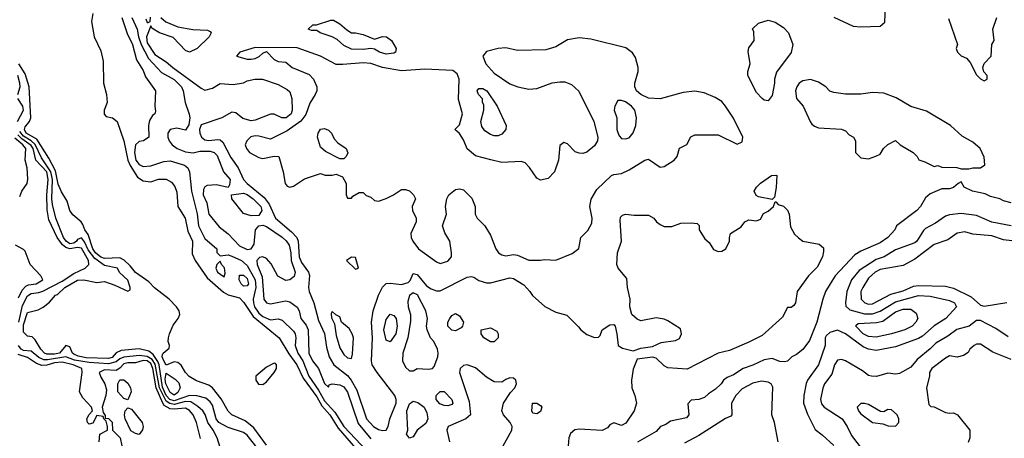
# Model space of a CAD drawing. Header units: inches. Extents: x 2380053 to 2584298, y 380219 to 546618.
# Tile 706 of 788: x 2543150 to 2548254, y 474628 to 476799. Entities that reach past the tile are written whole.
import ezdxf

# ---------------------------------------------------------------- set-up
doc = ezdxf.new("R2010")
doc.units = ezdxf.units.IN
doc.header["$MEASUREMENT"] = 0
doc.layers.add('C5447', color=7, linetype='Continuous')

msp = doc.modelspace()

# ---------------------------------------------------------------- linework, layer by layer
at = {"layer": 'C5447', "color": 2}
for points, elevation in [([(2547370, 476812), (2547470, 476764.7), (2547510, 476762), (2547610, 476764.7), (2547634, 476786), (2547638, 476870)], 18), ([(2543528.8, 476831.2), (2543523.1, 476790), (2543536.4, 476710), (2543570, 476638), (2543583.4, 476583.4), (2543583.7, 476470), (2543600.3, 476410), (2543603.7, 476370), (2543588.4, 476330), (2543588.6, 476308.6), (2543597.5, 476297.5), (2543630.7, 476290), (2543654.6, 476270), (2543690.2, 476170.2), (2543711.3, 476070), (2543723.1, 476043.1), (2543761.5, 475981.5), (2543790, 475963.8), (2543830, 475958), (2543870, 475972.7), (2543910, 475972.7), (2543936.5, 475956.5), (2543953.5, 475933.5), (2543964.7, 475904.7), (2543970.5, 475830), (2544007.7, 475770), (2544021.7, 475701.7), (2544046, 475650), (2544044.8, 475584.8), (2544060.3, 475550), (2544121.1, 475461.1), (2544205.7, 475385.7), (2544230, 475372.6), (2544290, 475355.8), (2544312.4, 475332.4), (2544359.8, 475259.8), (2544495.5, 475150), (2544545.5, 475065.5), (2544587.4, 475010), (2544619.8, 474939.8), (2544690, 474843.7), (2544716.2, 474796.2), (2544757.5, 474750), (2544800.7, 474680.7), (2544890, 474576.5)], 2), ([(2543679.5, 476810), (2543707.1, 476727.1), (2543735.3, 476670), (2543755.5, 476590), (2543790, 476536), (2543802.6, 476502.6), (2543853.4, 476430), (2543850.5, 476350.5), (2543854.8, 476325.2), (2543851.3, 476310), (2543838.8, 476301.2), (2543823.4, 476276.6), (2543818, 476250), (2543818.8, 476190), (2543791.3, 476170), (2543770, 476166.6), (2543750.3, 476149.7), (2543745.4, 476110), (2543752.8, 476070), (2543770, 476047.4), (2543790, 476037.4), (2543830, 476040.3), (2543896.6, 476063.4), (2543930, 476066.7), (2544005.1, 476045.1), (2544022.4, 476030), (2544030.3, 476010), (2544040.3, 475910), (2544070, 475791.3), (2544076.9, 475730), (2544110, 475664), (2544171.3, 475610), (2544172, 475592), (2544190, 475574), (2544230, 475578.8), (2544250, 475573), (2544300.5, 475550), (2544330, 475524.9), (2544371, 475450), (2544373.7, 475410), (2544361.1, 475350), (2544362, 475330), (2544366.4, 475310), (2544390, 475277.4), (2544410, 475260.2), (2544450, 475242), (2544490, 475248), (2544510, 475240.5), (2544570, 475184), (2544578.4, 475170), (2544581.3, 475150), (2544578, 475110), (2544591.5, 475070), (2544617.2, 475030), (2544649.4, 474950), (2544698.4, 474878.4), (2544730, 474822.8), (2544783.1, 474763.1), (2544830.2, 474690), (2544950, 474563.7)], 6), ([(2543731.4, 476810), (2543758.5, 476750), (2543765.4, 476710), (2543779, 476670), (2543817.1, 476597.2), (2543885.3, 476525.2), (2543950, 476488.2), (2543988, 476450), (2543998, 476430), (2544008.2, 476370), (2544029, 476309), (2544031.5, 476290), (2544026.5, 476253.5), (2544010, 476226.6), (2543964.1, 476235.9), (2543930.5, 476229.5), (2543917.3, 476210), (2543918, 476190), (2543925.5, 476170), (2543940.7, 476150), (2543966.8, 476130), (2544010, 476113.4), (2544050, 476108), (2544083.3, 476116.7), (2544137, 476117), (2544158.8, 476110), (2544174.4, 476094.4), (2544206.8, 476010), (2544240.7, 475970), (2544236.8, 475943.2), (2544230, 475928), (2544170, 475942), (2544121.3, 475938.7), (2544110, 475932.7), (2544102, 475918), (2544101.7, 475890), (2544119.5, 475850), (2544130.8, 475790), (2544184.1, 475724.1), (2544230, 475688.2), (2544290, 475626), (2544330, 475606.8), (2544350, 475611.3), (2544366, 475634), (2544372.7, 475710), (2544389.4, 475730.6), (2544410, 475734), (2544430, 475726), (2544510, 475670.3), (2544531.8, 475651.8), (2544547.6, 475630), (2544556.2, 475590), (2544557.8, 475550), (2544578, 475490), (2544572.7, 475467.3), (2544550.5, 475449.5), (2544530, 475446.6), (2544488.5, 475468.5), (2544453.2, 475533.2), (2544430, 475560.9), (2544410, 475569.3), (2544394, 475566), (2544378.8, 475550), (2544380.4, 475530), (2544406.2, 475466.2), (2544416.4, 475350), (2544430, 475330.6), (2544450, 475324.9), (2544510, 475338.4), (2544530, 475340.5), (2544550, 475336.3), (2544587.9, 475307.9), (2544598.8, 475290), (2544607.3, 475250), (2544634.6, 475214.6), (2544644.9, 475190), (2544648.7, 475070), (2544668.7, 475030), (2544699.3, 474990), (2544730, 474912), (2544750, 474894), (2544754.6, 474905.4), (2544769.4, 474910.6), (2544810, 474905.5), (2544830, 474894.9), (2544850, 474866.8), (2544904.4, 474704.4), (2544970, 474626)], 10), ([(2543803.5, 476803.5), (2543810, 476784.7), (2543816.4, 476783.6), (2543826, 476790), (2543828.8, 476811.1)], 14), ([(2543882, 476810), (2543907.3, 476787.3), (2543970, 476761), (2544047.5, 476747.5), (2544123.6, 476743.6), (2544136.9, 476736.9), (2544142, 476730), (2544132, 476710), (2544070, 476649.3), (2544030, 476629.4), (2544010, 476639), (2543946, 476706), (2543875.3, 476730), (2543835.3, 476755.3), (2543830, 476766), (2543807.6, 476710), (2543810, 476679.1), (2543850, 476617.6), (2543910, 476580.4), (2543943.8, 476550), (2544090, 476443), (2544110, 476433), (2544150, 476444.4), (2544190, 476468), (2544257.2, 476462.8), (2544310, 476472), (2544330, 476482), (2544369.1, 476490.9), (2544409.1, 476490.9), (2544490, 476462), (2544536.7, 476436.7), (2544550, 476424.7), (2544560.5, 476390), (2544563, 476330), (2544558, 476310), (2544531, 476290), (2544509.5, 476289.5), (2544470, 476308.7), (2544450, 476308.7), (2544370, 476278), (2544350, 476275.1), (2544307.2, 476287.2), (2544270, 476315.3), (2544250, 476319), (2544198, 476290), (2544090, 476253.2), (2544081.6, 476230), (2544083.7, 476210), (2544092.7, 476190), (2544110, 476175.8), (2544130, 476172), (2544176.7, 476176.7), (2544190, 476174.9), (2544203.6, 476163.6), (2544243.7, 476083.7), (2544282, 476030), (2544310.3, 475970), (2544328.6, 475948.6), (2544417.6, 475877.6), (2544443, 475843), (2544475.5, 475770), (2544559.3, 475699.3), (2544586, 475670), (2544593, 475650), (2544598.5, 475570), (2544610, 475539.3), (2544647.2, 475490), (2544652.9, 475472.9), (2544647.6, 475410), (2544650.3, 475390), (2544674, 475330), (2544699.1, 475239.1), (2544730, 475171), (2544741.1, 475101.1), (2544754.9, 475050), (2544778, 475010), (2544850, 474954), (2544868.8, 474930), (2544897.1, 474877.1), (2544947.9, 474730), (2544984.9, 474690), (2545010, 474674), (2545030, 474668), (2545050, 474671), (2545060.9, 474690), (2545069.3, 474730), (2545101.3, 474810), (2545101.6, 474830), (2545094.5, 474850), (2545002.9, 474970), (2544977.6, 475010), (2544973.3, 475030), (2544978.3, 475150), (2544974, 475230), (2544983.1, 475290), (2545010, 475371), (2545030, 475411.3), (2545049.4, 475430.6), (2545070, 475433.4), (2545130, 475426), (2545164, 475436), (2545173.6, 475446.4), (2545190, 475482), (2545210, 475478), (2545259.1, 475419.1), (2545282.5, 475402.5), (2545310, 475393.4), (2545330, 475393.4), (2545470, 475464), (2545490, 475466.8), (2545503.5, 475463.5), (2545530, 475446), (2545570, 475434), (2545590, 475434), (2545690, 475460.7), (2545710, 475456.3), (2545764.1, 475424.1), (2545794.8, 475390), (2545808, 475368), (2545872.3, 475312.3), (2545930, 475282.8), (2545987.1, 475267.1), (2546046.8, 475206.8), (2546058, 475190), (2546090, 475166.8), (2546130, 475151.3), (2546150, 475152), (2546159, 475161), (2546170, 475191.3), (2546210, 475216), (2546230, 475218), (2546236, 475210), (2546246, 475170), (2546252, 475110), (2546275.3, 475095.3), (2546330, 475082), (2546370, 475096), (2546430, 475104.7), (2546475.5, 475124.5), (2546550, 475134.8), (2546570, 475146), (2546581.2, 475170), (2546575.1, 475195.1), (2546510, 475237.2), (2546490, 475245.2), (2546450, 475253.2), (2546370, 475237.2), (2546350, 475245.2), (2546322.7, 475270), (2546312.3, 475310), (2546314.5, 475350), (2546300.9, 475410), (2546297.2, 475457.2), (2546253.2, 475510), (2546246, 475530), (2546249.3, 475590), (2546269.5, 475650), (2546262.7, 475757.3), (2546265.2, 475774.8), (2546274, 475786), (2546290, 475790.8), (2546335.5, 475784.5), (2546410, 475786), (2546438, 475770), (2546451.3, 475750), (2546470, 475736), (2546490, 475727.3), (2546530, 475726), (2546576.4, 475743.6), (2546630, 475746), (2546662, 475742), (2546671.6, 475731.6), (2546672, 475710), (2546702, 475662), (2546723.6, 475643.6), (2546747.1, 475607.1), (2546770, 475596), (2546790, 475598.8), (2546810, 475611.3), (2546829, 475650), (2546829, 475670), (2546835.3, 475690), (2546890, 475724.7), (2546909.3, 475750.7), (2546922, 475758), (2546930, 475761), (2546970, 475756), (2546990, 475764.7), (2547006.3, 475793.7), (2547030, 475806), (2547058, 475830), (2547066, 475854), (2547070, 475854), (2547081, 475841), (2547110, 475831), (2547130.4, 475810.4), (2547138, 475790), (2547145.5, 475725.5), (2547167.2, 475687.2), (2547186.9, 475666.9), (2547210, 475650.8), (2547294.4, 475634.4), (2547316, 475616), (2547316.9, 475596.9), (2547310.8, 475570), (2547284.5, 475515.5), (2547238.8, 475470), (2547180.7, 475390), (2547171, 475330), (2547163.6, 475316.4), (2547150, 475306), (2547130, 475306), (2547103.6, 475256.4), (2546998, 475162), (2546930, 475126), (2546830, 475084), (2546770, 475069), (2546610, 474986), (2546510, 474993.2), (2546490, 475004), (2546450, 475044), (2546430, 475049), (2546350, 475038), (2546330, 474986), (2546320.7, 474930), (2546322.8, 474890), (2546338.8, 474850), (2546346.8, 474810), (2546336, 474770), (2546292.8, 474707.2), (2546270, 474695.3), (2546230, 474708.7), (2546210, 474698), (2546196.8, 474683.2), (2546170, 474669.4), (2546050, 474675.1), (2546028.1, 474671.9), (2546006, 474654), (2545997.3, 474630), (2545993.4, 474590)], 14), ([(2547965.4, 476805.4), (2548012, 476670), (2548004.7, 476650), (2548012, 476630), (2548030, 476612), (2548058.8, 476598.8), (2548077.3, 476577.3), (2548110, 476512), (2548130, 476492), (2548150, 476482), (2548166, 476490), (2548166, 476510), (2548148.4, 476528.4), (2548142, 476550), (2548149.1, 476570.9), (2548186, 476610), (2548188.7, 476670), (2548202, 476690), (2548195.3, 476750), (2548215.1, 476810)], 18), ([(2544430, 474592), (2544363.1, 474683.1), (2544318.5, 474718.5), (2544249.8, 474749.8), (2544230, 474769.4), (2544193.6, 474833.6), (2544149.8, 474889.8), (2544130, 474904.7), (2544066.2, 474926.2), (2544029.4, 474949.4), (2544010, 474968.7), (2543987.9, 475007.9), (2543970, 475022), (2543950, 475024.5), (2543910, 475008), (2543897, 475030), (2543888.6, 475050), (2543890, 475062), (2543893.2, 475070), (2543924.1, 475095.9), (2543927, 475110), (2543920.5, 475130), (2543921.2, 475150), (2543927.1, 475170), (2543945.6, 475214.4), (2543971.8, 475250), (2543979.6, 475270), (2543976.2, 475290), (2543962.9, 475310), (2543925.1, 475350), (2543849, 475409), (2543819.2, 475439.2), (2543750, 475488.2), (2543722.7, 475522.7), (2543691.7, 475551.7), (2543670, 475564.2), (2543590, 475560.7), (2543570, 475568.2), (2543543.7, 475590), (2543528.4, 475610), (2543505.3, 475685.3), (2543487.8, 475710), (2543477.4, 475737.4), (2543469.3, 475750), (2543426.1, 475786.1), (2543409.8, 475809.8), (2543397, 475857), (2543366.9, 475906.9), (2543350, 475946.6), (2543335, 476015), (2543301.1, 476081.1), (2543238.4, 476178.4), (2543184.1, 476210), (2543174.7, 476230), (2543177.6, 476242.4), (2543200.9, 476270), (2543207.8, 476290), (2543198.3, 476450), (2543178, 476518), (2543145.6, 476570)], 2), ([(2543140.7, 476410), (2543152, 476450), (2543150.8, 476470), (2543141.2, 476510)], 6), ([(2543138.6, 476270), (2543169.8, 476330), (2543166.6, 476350), (2543139.8, 476390)], 6), ([(2543145.2, 475230), (2543163.9, 475316.1), (2543190, 475366.7), (2543210, 475379.6), (2543250, 475384), (2543270, 475391.3), (2543370, 475442.9), (2543430, 475482.4), (2543489.2, 475510), (2543509, 475530), (2543507.3, 475550), (2543470, 475614.5), (2543450, 475616.8), (2543410, 475611.2), (2543390, 475617.1), (2543372, 475631.9), (2543345.1, 475670), (2543300.7, 475760.7), (2543292.9, 475812.9), (2543291.6, 475890), (2543298.2, 475970), (2543291.4, 476010), (2543233.8, 476070), (2543220.2, 476130), (2543210, 476146.8), (2543160.6, 476180.6), (2543141.1, 476201.1)], 10), ([(2544459.6, 474479.6), (2544330, 474645.1), (2544310, 474658.7), (2544230, 474684.5), (2544182.9, 474710), (2544168.3, 474730), (2544150, 474799.3), (2544137.3, 474817.4), (2544115.8, 474835.8), (2544068.7, 474848.7), (2544030, 474849.8), (2543950, 474823.4), (2543928.5, 474830), (2543909.9, 474849.9), (2543890, 474894), (2543872.3, 475010), (2543866.3, 475026.3), (2543842.1, 475062.1), (2543819.7, 475079.7), (2543770, 475092.8), (2543675.8, 475084.2), (2543650, 475071.8), (2543630, 475047.1), (2543610, 475041.8), (2543494.2, 475045.8), (2543453.6, 475053.6), (2543430, 475065.3), (2543423.5, 475070), (2543410, 475102.7), (2543390, 475109.3), (2543356.5, 475070), (2543330, 475063.9), (2543290, 475065), (2543278.4, 475070), (2543258.9, 475090), (2543230, 475139.3), (2543214.7, 475154.7), (2543190, 475157.2), (2543170, 475179), (2543170, 475216), (2543190, 475280.7), (2543245.6, 475294.4), (2543272.5, 475307.5), (2543305.1, 475334.9), (2543335.3, 475370), (2543345.6, 475374.4), (2543383.6, 475410), (2543450, 475447.6), (2543482, 475450), (2543550, 475436.4), (2543590, 475440.5), (2543642.5, 475422.5), (2543710, 475392), (2543722, 475398), (2543722, 475410), (2543710, 475448), (2543667.2, 475487.2), (2543657.2, 475510), (2543590, 475525.1), (2543539.7, 475559.7), (2543504.8, 475604.8), (2543486.1, 475646.1), (2543470, 475667.1), (2543450, 475659.6), (2543444.7, 475650), (2543430, 475639.8), (2543410, 475637.4), (2543390.8, 475650), (2543377.5, 475670), (2543336.8, 475770), (2543320.8, 475840.8), (2543316.3, 475870), (2543319.6, 475970), (2543312.1, 476010), (2543262.9, 476082.9), (2543231, 476151), (2543210.3, 476170.3), (2543170, 476194.2), (2543150, 476219.3)], 6), ([(2543150, 475882), (2543162, 475910), (2543189.2, 475950), (2543192.7, 475972.7), (2543189, 476030), (2543178, 476070), (2543182.4, 476130), (2543166.6, 476150), (2543124, 476184)], 14), ([(2548289.1, 475849.1), (2548250, 475859), (2548230, 475869.2), (2548182, 475882), (2548155.5, 475895.5), (2548089.3, 475909.3), (2548046, 475930), (2548030, 475958), (2548014, 475950), (2547990, 475928), (2547970, 475922), (2547930, 475922), (2547870, 475895.3), (2547845.8, 475874.2), (2547818.8, 475830), (2547801, 475810), (2547694.8, 475730), (2547686.8, 475710), (2547650.8, 475670), (2547610, 475642), (2547510, 475599.3), (2547479.9, 475580.1), (2547377.3, 475470), (2547350.7, 475430), (2547327.7, 475390), (2547312.7, 475350), (2547283, 475230), (2547244.7, 475135.3), (2547210, 475089.2), (2547177.5, 475062.5), (2547152, 475050), (2547131, 475029), (2547115.3, 475024.7), (2547090, 475026), (2547050, 475042.7), (2547010, 475035.1), (2546950, 475007), (2546901, 474990), (2546850, 474958), (2546816.8, 474943.2), (2546798, 474930), (2546786, 474910), (2546757.5, 474882.5), (2546720.7, 474859.3), (2546699.8, 474840.2), (2546670, 474828.7), (2546630, 474826), (2546612.7, 474807.3), (2546618, 474750), (2546606, 474734), (2546523.6, 474716.4), (2546499.6, 474700.4), (2546471.2, 474688.9), (2546450, 474664), (2546351.8, 474608.2)], 18), ([(2548288.7, 475730), (2548190, 475749.6), (2548110, 475783.6), (2548030, 475794), (2547970, 475786.6), (2547950, 475779.3), (2547896.7, 475743.3), (2547844.7, 475715.3), (2547834.4, 475705.6), (2547800.7, 475650), (2547790, 475642), (2547690, 475604.7), (2547630.7, 475570), (2547590, 475555.8), (2547501.6, 475498.4), (2547462.4, 475450), (2547438.4, 475390), (2547430.5, 475330.5), (2547433, 475313), (2547453.8, 475293.8), (2547530, 475273.6), (2547570, 475273.4), (2547610, 475286.9), (2547690, 475335.5), (2547810, 475369), (2547870, 475365.7), (2547970, 475342), (2547996, 475330), (2548006, 475310), (2547950.8, 475250), (2547890, 475212.3), (2547830, 475158), (2547810, 475146.6), (2547690, 475102.6), (2547590, 475084.2), (2547550, 475091.2), (2547521.8, 475101.8), (2547430, 475169.5), (2547390, 475189.4), (2547350, 475176.2), (2547330, 475159), (2547326, 475150), (2547325.5, 475110), (2547290.4, 475010), (2547233.4, 474930), (2547226.7, 474913.3), (2547215.5, 474850), (2547213.4, 474810), (2547234.2, 474754.2), (2547273.2, 474673.2), (2547310, 474646), (2547370, 474591)], 22), ([(2548292.3, 475652.3), (2548250, 475656.9), (2548190, 475678.4), (2548090, 475686.6), (2548050, 475699.5), (2548010, 475692.3), (2547962, 475658), (2547890, 475632.7), (2547790, 475557), (2547730, 475523.7), (2547610, 475502.9), (2547584, 475490), (2547550, 475458), (2547520.4, 475410), (2547510.4, 475390), (2547512.7, 475350), (2547531, 475330), (2547550, 475323.7), (2547570, 475325.3), (2547665.2, 475374.8), (2547730, 475393.7), (2547782.8, 475417.2), (2547810, 475421.1), (2547950, 475416.9), (2547990, 475407.2), (2548082.5, 475362.5), (2548130, 475318.8), (2548150, 475314), (2548266.8, 475333.2)], 26), ([(2543143.7, 475356.3), (2543163, 475397), (2543182.2, 475417.8), (2543195.8, 475424.2), (2543235.3, 475430), (2543269.2, 475450), (2543259, 475470), (2543204, 475530), (2543178, 475598), (2543170, 475608), (2543128, 475630)], 14), ([(2548274.5, 475154.5), (2548210, 475198), (2548130, 475239), (2548110, 475239), (2548071.3, 475210), (2548007.8, 475192.2), (2547961.4, 475158.6), (2547898.3, 475121.7), (2547870, 475092.3), (2547802.6, 475037.4), (2547770, 474997.2), (2547710, 474964), (2547690, 474961.2), (2547650, 474965.2), (2547590.7, 474949.3), (2547566, 474950), (2547550, 474954), (2547518.6, 474978.6), (2547430, 475029.2), (2547410, 475037.2), (2547390, 475033.2), (2547374, 475010), (2547359.6, 474960.4), (2547322, 474910), (2547312.5, 474887.5), (2547300.5, 474830), (2547306.9, 474806.9), (2547321, 474790), (2547413, 474730), (2547439.1, 474690), (2547462.3, 474642.3), (2547517.3, 474570)], 26), ([(2544204.2, 474530), (2544174, 474630), (2544153.7, 474670), (2544126, 474710), (2544111.6, 474751.6), (2544098.7, 474770), (2544073, 474793), (2544036.6, 474816.6), (2544010, 474818.9), (2543950, 474803.6), (2543928.4, 474808.4), (2543910, 474821.3), (2543875.4, 474890), (2543852.8, 475012.8), (2543836.8, 475036.8), (2543810, 475053), (2543770, 475058), (2543690, 475049.1), (2543670, 475040.7), (2543650, 475024), (2543610, 475015.2), (2543510, 475020.8), (2543434.2, 475034.2), (2543390, 475049.9), (2543294.4, 475034.4), (2543274.9, 475034.9), (2543250, 475047.9), (2543210, 475079.3), (2543170, 475083.4), (2543157.4, 475090), (2543143.4, 475110)], 10), ([(2548290, 475037.2), (2548194.8, 475074.8), (2548130, 475116), (2548110, 475116), (2548098, 475110), (2548076, 475090), (2548066.4, 475073.6), (2548042, 475058), (2548010, 475048.7), (2547970, 475055.3), (2547950, 475044), (2547878, 474990), (2547866.8, 474970), (2547866, 474950), (2547851.3, 474890), (2547863.6, 474803.6), (2547872.7, 474792.7), (2547890, 474792), (2547950, 474762), (2547970, 474758), (2547990, 474761), (2548011.3, 474750), (2548074.8, 474670), (2548076, 474630), (2548066.4, 474606.4)], 30), ([(2543561.2, 474610), (2543566, 474650), (2543606, 474670), (2543606, 474690), (2543598, 474718), (2543586, 474730), (2543582, 474742), (2543550, 474746), (2543530, 474706), (2543510, 474702), (2543502, 474710), (2543498, 474730), (2543510, 474752), (2543528, 474770), (2543522, 474790), (2543478, 474838), (2543460.9, 474870), (2543474.5, 474970), (2543472.7, 474990), (2543427, 475010), (2543370, 475023.4), (2543330, 475020.2), (2543290, 475007.2), (2543265.2, 475005.2), (2543236.9, 475016.9), (2543190, 475047.1), (2543142.5, 475062.5)], 14), ([(2544086.8, 474626.8), (2544067.3, 474710), (2544049.5, 474750), (2544030, 474773.3), (2544010, 474785.1), (2543950, 474778.9), (2543930, 474782), (2543899.3, 474799.2), (2543891.2, 474811.2), (2543857.8, 474890), (2543839.4, 474990), (2543830, 475015.4), (2543810, 475029.8), (2543790, 475031.2), (2543750, 475019.8), (2543710, 475018.8), (2543690, 475014), (2543668.3, 474991.7), (2543650, 474980.7), (2543590, 474983.5), (2543562, 474970), (2543570, 474946), (2543590.8, 474910), (2543599.8, 474879.8), (2543597.3, 474850), (2543578, 474790), (2543582, 474762), (2543592.7, 474747.3), (2543592.7, 474732.7), (2543610, 474731.3), (2543630, 474712), (2543632, 474670), (2543670.8, 474630.8), (2543679.1, 474590)], 14), ([(2545645.1, 474570), (2545702, 474670), (2545703.7, 474690), (2545692.7, 474710), (2545657.2, 474750), (2545649.3, 474770.7), (2545657.2, 474810), (2545694.5, 474865.5), (2545717.2, 474890), (2545725.2, 474910), (2545721.2, 474930), (2545710, 474939.3), (2545690, 474941.2), (2545670, 474934), (2545650, 474919), (2545610, 474921.2), (2545570, 474946), (2545513, 474993), (2545470, 475009.4), (2545450, 475006), (2545434, 474990), (2545430.6, 474970), (2545479.9, 474819.9), (2545487.3, 474750), (2545462.8, 474730), (2545370.7, 474689.3), (2545364, 474670), (2545378, 474610)], 14), ([(2547082.4, 474610), (2547062.9, 474710), (2547049.6, 474750.4), (2547053.4, 474893.4), (2547045.2, 474910), (2547030, 474919.5), (2546995.9, 474924.1), (2546950, 474914.5), (2546894.4, 474885.6), (2546863, 474850), (2546840.5, 474810), (2546841, 474750), (2546836.3, 474743.7), (2546808.3, 474731.7), (2546670, 474643.5), (2546596.5, 474603.5)], 22)]:
    msp.add_lwpolyline(points, dxfattribs=dict(at, elevation=elevation))
for points, elevation in [([(2544990, 476698), (2545030, 476711), (2545052, 476710), (2545078, 476690), (2545102, 476650), (2545098, 476630), (2545090, 476625.2), (2545050, 476619.3), (2545015.3, 476630), (2544990, 476645.2), (2544970, 476649.3), (2544930, 476643.7), (2544870, 476646), (2544830, 476664), (2544796, 476696), (2544770, 476709), (2544708, 476730), (2544690, 476742), (2544663.1, 476743.1), (2544646, 476750), (2544668.8, 476771.1), (2544688.4, 476771.6), (2544763.1, 476796.9), (2544776.9, 476796.9), (2544810, 476778), (2544845.4, 476745.4), (2544870, 476731.3), (2544890, 476731), (2544930, 476721)], 14), ([(2547030, 476378), (2547010, 476382), (2546998, 476390), (2546970, 476422), (2546925.2, 476510), (2546925.2, 476530), (2546937.2, 476570), (2546925.6, 476634.4), (2546930, 476652), (2546958, 476690), (2546955.3, 476735.3), (2546949, 476751), (2546980.2, 476779.8), (2547030, 476796), (2547066.4, 476786.4), (2547110, 476758), (2547136, 476730), (2547158, 476670), (2547150, 476628), (2547073.2, 476526.8), (2547062.8, 476490), (2547062.8, 476470), (2547050, 476406)], 14), ([(2546050, 476703.7), (2545990, 476694.5), (2545930, 476657.2), (2545878, 476642), (2545730, 476639), (2545670, 476652.7), (2545630, 476649.2), (2545570, 476634), (2545551.3, 476610), (2545566.8, 476570), (2545610, 476522), (2545690, 476465.5), (2545732, 476450), (2545790, 476439.1), (2545830, 476442), (2545910, 476470.8), (2545950, 476477.3), (2545976.3, 476476.3), (2546010, 476462.8), (2546048.1, 476428.1), (2546125.5, 476270), (2546146.7, 476190), (2546144.4, 476170), (2546130, 476144.5), (2546090, 476111.8), (2546070, 476104.5), (2546050, 476106), (2546030, 476114), (2545990, 476155.3), (2545970, 476162), (2545950, 476146), (2545943.8, 476070), (2545923, 476010), (2545890, 475975.1), (2545850, 475966.6), (2545830, 475977.2), (2545792.6, 476032.6), (2545770, 476057), (2545750, 476063.6), (2545650, 476058.7), (2545591.5, 476071.5), (2545513.4, 476093.4), (2545469.6, 476129.6), (2545450, 476175.3), (2545430, 476208), (2545406, 476230), (2545430, 476254), (2545445.2, 476310), (2545425.4, 476385.4), (2545427.6, 476490), (2545417.7, 476517.7), (2545394.9, 476534.9), (2545250, 476541.6), (2545130, 476534), (2545030, 476551.3), (2544970, 476571.2), (2544930, 476575.8), (2544825.6, 476565.6), (2544790, 476567), (2544710, 476609.6), (2544588, 476652), (2544370, 476654.5), (2544292, 476630), (2544274, 476610), (2544330, 476594.8), (2544350, 476594), (2544370, 476597.3), (2544391.9, 476608.1), (2544410, 476624.7), (2544430, 476634), (2544470, 476592), (2544490, 476582), (2544530, 476578), (2544562, 476550), (2544650, 476514.9), (2544672.2, 476490), (2544690.4, 476450), (2544690.4, 476430), (2544681.6, 476410), (2544653.5, 476366.5), (2544633, 476307), (2544607.1, 476272.9), (2544537.1, 476222.9), (2544450, 476179.5), (2544390, 476195.6), (2544370, 476197), (2544348.4, 476191.6), (2544326.8, 476170), (2544318.8, 476150), (2544326, 476130), (2544341, 476110), (2544390, 476084), (2544410, 476079.1), (2544470, 476091), (2544494, 476090), (2544516, 476010), (2544526, 475950), (2544536, 475936), (2544550, 475931), (2544570, 475934.8), (2544626.6, 475973.4), (2544710, 476002), (2544732.7, 475992.7), (2544770, 475992), (2544790, 475998), (2544823.6, 475983.6), (2544842, 475950), (2544842, 475890), (2544850, 475874), (2544870, 475874), (2544876.4, 475883.6), (2544910, 475902), (2544930, 475902), (2544946.4, 475886.4), (2544970, 475878), (2544990, 475862), (2545010, 475858), (2545050, 475871), (2545088, 475890), (2545130, 475918), (2545150, 475918), (2545170.9, 475910.9), (2545191.2, 475891.1), (2545202, 475870), (2545184.7, 475830), (2545186, 475810), (2545206, 475770), (2545206, 475750), (2545177.3, 475690), (2545179.1, 475670), (2545188, 475650), (2545217.3, 475610), (2545310, 475542.8), (2545330, 475534.8), (2545370, 475546.8), (2545389, 475570), (2545389.2, 475590), (2545379, 475650), (2545353.6, 475693.6), (2545342, 475730), (2545362, 475790), (2545357.2, 475830), (2545364, 475870), (2545375.3, 475890), (2545410, 475918), (2545430, 475921), (2545450, 475916), (2545493.7, 475873.7), (2545511.3, 475830), (2545511, 475790), (2545521, 475770), (2545561, 475730), (2545590, 475682), (2545618.8, 475610), (2545631.3, 475590), (2545650, 475578.8), (2545670, 475574.8), (2545710, 475581), (2545730, 475578), (2545790, 475551.3), (2545850, 475551.3), (2545870, 475556), (2545928.4, 475551.6), (2546013.6, 475586.4), (2546048, 475612), (2546058, 475670), (2546094.6, 475705.4), (2546116.4, 475743.6), (2546118, 475770), (2546105.2, 475830), (2546112.1, 475867.9), (2546142, 475918), (2546218, 475990), (2546230, 475996), (2546270, 476002), (2546310, 476021), (2546390, 476070.8), (2546410, 476074.8), (2546470, 476034.8), (2546490, 476037.3), (2546542, 476070), (2546558, 476090), (2546570, 476132), (2546608.4, 476151.6), (2546628.8, 476191.1), (2546650, 476202), (2546770, 476202), (2546870, 476154), (2546894.6, 476165.4), (2546898, 476190), (2546850, 476288), (2546808.7, 476350), (2546790, 476374), (2546755.5, 476395.5), (2546698.6, 476418.6), (2546650, 476428.7), (2546590, 476422), (2546470, 476389), (2546410, 476392.3), (2546369.3, 476410), (2546346.6, 476430), (2546338, 476450), (2546338, 476470), (2546356, 476530), (2546356, 476550), (2546342, 476602), (2546326.3, 476626.3), (2546292.5, 476652.5), (2546110, 476698)], 18), ([(2547250, 476489), (2547210, 476481.2), (2547191.3, 476470), (2547178.8, 476450), (2547170.8, 476430), (2547176, 476390), (2547210.6, 476350.6), (2547246.8, 476270), (2547256.8, 476256.8), (2547270, 476246), (2547290, 476238.8), (2547410, 476231.3), (2547430, 476222), (2547450, 476202), (2547472, 476190), (2547482, 476170), (2547482, 476110), (2547510, 476082), (2547550, 476078), (2547588.7, 476091.3), (2547610, 476102), (2547628, 476130), (2547650, 476152), (2547690, 476172), (2547714, 476150), (2547782, 476110), (2547802, 476090), (2547811.6, 476071.6), (2547842, 476062), (2547890, 476038), (2547910, 476042), (2547930, 476034), (2548008.4, 476031.6), (2548030, 476024.7), (2548070, 476026), (2548090, 476031.3), (2548130, 476031.3), (2548153.6, 476046.4), (2548150, 476086), (2548129, 476130), (2548090, 476164), (2548034.8, 476194.8), (2547975.3, 476250), (2547850, 476325.2), (2547770, 476349.3), (2547694.2, 476394.2), (2547630, 476418), (2547570, 476420.9), (2547510, 476412.3), (2547430, 476413.2), (2547370, 476422), (2547350, 476428.7), (2547328, 476450), (2547290, 476474)], 18), ([(2545610, 476197.2), (2545590, 476204), (2545562, 476222), (2545545.6, 476245.6), (2545541.2, 476270), (2545555.3, 476330), (2545555.3, 476355.3), (2545548.7, 476371.3), (2545548.7, 476388.7), (2545528.7, 476410), (2545522, 476430), (2545530, 476442), (2545550, 476442), (2545571.3, 476430), (2545624.7, 476350), (2545671, 476250), (2545670.8, 476230), (2545650, 476205.2), (2545630, 476197.2)], 14), ([(2546270, 476379.3), (2546250, 476379), (2546234.8, 476350), (2546230.8, 476330), (2546246, 476290), (2546246, 476230), (2546250, 476214), (2546256.9, 476196.9), (2546270, 476182), (2546290, 476181), (2546310, 476186.8), (2546330, 476211.3), (2546343.7, 476250), (2546347, 476290), (2546338, 476330), (2546321.2, 476350), (2546290, 476372.3)], 22), ([(2544810, 476078), (2544734.6, 476114.6), (2544710, 476138), (2544693.2, 476190), (2544697.2, 476210), (2544710, 476230.8), (2544730, 476234), (2544750, 476226), (2544766, 476210), (2544780.7, 476180.7), (2544799.8, 476159.8), (2544842, 476130), (2544851.2, 476108.9), (2544842, 476090), (2544830, 476078)], 18), ([(2547050, 475866), (2546980.4, 475880.4), (2546967.3, 475887.3), (2546958, 475910), (2546968.7, 475930), (2546990, 475951), (2547048, 475990), (2547070, 475992), (2547074, 475990), (2547070.9, 475929.1), (2547062, 475878)], 14), ([(2544350, 475781.2), (2544310, 475794), (2544249, 475870), (2544248.8, 475891.1), (2544310, 475898.4), (2544330, 475891.8), (2544360.5, 475870), (2544400.4, 475830), (2544405.5, 475810), (2544390, 475782.7)], 10), ([(2544190, 475546), (2544171.3, 475528.7), (2544167.3, 475510), (2544176, 475490), (2544210, 475464.7), (2544215.5, 475484.5), (2544211.7, 475511.7), (2544195.3, 475530)], 6), ([(2544870, 475568), (2544844.7, 475550), (2544890, 475504.7), (2544906, 475510), (2544902, 475530), (2544890, 475566)], 18), ([(2544310, 475417.6), (2544297.6, 475430), (2544287.1, 475450), (2544290, 475473.4), (2544310, 475474), (2544330, 475456.4), (2544336.9, 475430), (2544330, 475419.6)], 2), ([(2545190, 475382), (2545170.7, 475369.3), (2545162, 475338), (2545163.1, 475310), (2545175.8, 475270), (2545176.4, 475236.4), (2545162.6, 475150), (2545136.4, 475070), (2545134, 475030), (2545150, 474998), (2545170, 474978), (2545190, 474978), (2545211.2, 474991.1), (2545270, 474986.8), (2545289.1, 474990.9), (2545299.3, 475000.7), (2545317.2, 475050), (2545319.3, 475070), (2545315.1, 475090), (2545296.2, 475130), (2545279.5, 475150), (2545262, 475190), (2545259.5, 475210), (2545264.5, 475250), (2545254.5, 475290), (2545212.7, 475372.7)], 14), ([(2544770, 475286), (2544764.7, 475275.3), (2544766.4, 475253.6), (2544782, 475222), (2544790, 475162), (2544810, 475098), (2544830, 475062.8), (2544850, 475046), (2544870, 475042), (2544875.5, 475064.5), (2544881.2, 475150), (2544874, 475170), (2544857.5, 475197.5), (2544818, 475230), (2544810, 475258), (2544788, 475268)], 18), ([(2547590, 475152.3), (2547550, 475156.2), (2547522.7, 475170), (2547485.2, 475210), (2547485.6, 475214.4), (2547496.4, 475223.6), (2547592.1, 475227.9), (2547624.2, 475235.8), (2547690, 475283.8), (2547730, 475297.6), (2547770, 475297.3), (2547797.3, 475277.3), (2547806, 475250), (2547796, 475230), (2547776, 475210), (2547738, 475190), (2547670, 475169.5)], 18), ([(2545070, 475129.2), (2545050, 475138), (2545037, 475190), (2545050, 475244.7), (2545070, 475271.3), (2545090, 475264.7), (2545101, 475250), (2545107.3, 475210), (2545099.1, 475170)], 10), ([(2545410, 475185.2), (2545390, 475188.7), (2545369.2, 475210), (2545369.3, 475230), (2545379, 475250), (2545390, 475264.7), (2545410, 475276), (2545430, 475262.8), (2545450.7, 475230), (2545446, 475210), (2545438.5, 475201.5)], 10), ([(2545610, 475129), (2545590, 475129.2), (2545555.3, 475150), (2545542, 475170), (2545542, 475190), (2545590, 475201), (2545623.6, 475183.6), (2545631, 475170), (2545630.8, 475150)], 10), ([(2544470, 475017.2), (2544430, 474998), (2544373.4, 474950), (2544374.9, 474930), (2544388.8, 474908.9), (2544410, 474908), (2544430, 474921.6), (2544469.4, 474970), (2544480.9, 474990), (2544482, 475010), (2544475.5, 475015.5)], 2), ([(2543710, 474828), (2543690, 474834), (2543659.3, 474870), (2543659, 474910), (2543670, 474932), (2543690, 474931), (2543710, 474914.8), (2543724.9, 474890), (2543728, 474870)], 14), ([(2543950, 474851.8), (2543930, 474866.3), (2543907.5, 474910), (2543904.8, 474935.2), (2543910, 474966.8), (2543955.8, 474935.8), (2543975.2, 474915.2), (2543982, 474890), (2543970, 474866.6)], 2), ([(2545370, 474796), (2545350, 474798), (2545327.7, 474807.7), (2545309.6, 474829.6), (2545309.6, 474850.4), (2545329.6, 474870.4), (2545350.4, 474870.4), (2545390.7, 474830), (2545394.8, 474810), (2545390, 474804)], 10), ([(2543770, 474648), (2543750, 474653.2), (2543727, 474667), (2543697.2, 474730), (2543693.2, 474750), (2543697.2, 474770), (2543710, 474786), (2543730, 474778.8), (2543784.9, 474710), (2543790.4, 474690), (2543787.3, 474672.7)], 14), ([(2545170, 474628.7), (2545155.3, 474650), (2545161.2, 474670), (2545156.9, 474770), (2545170, 474806.8), (2545190, 474820.5), (2545214.7, 474814.7), (2545247.3, 474790), (2545260.9, 474760.9), (2545265.5, 474730), (2545255.3, 474704.7), (2545210.8, 474670), (2545190, 474635.3)], 10), ([(2545830, 474755.3), (2545810, 474758), (2545804, 474770), (2545808.7, 474810), (2545830, 474810.8), (2545850, 474798), (2545856, 474790), (2545850, 474768)], 10), ([(2547530, 474809.2), (2547510, 474808.7), (2547491.3, 474790), (2547498.8, 474770), (2547510, 474756), (2547570, 474711), (2547623.6, 474703.6), (2547652.7, 474692.7), (2547690, 474692), (2547708, 474710), (2547708, 474730), (2547698, 474750), (2547670, 474775.3), (2547650, 474778), (2547630, 474766), (2547612.7, 474767.3), (2547550, 474804)], 30)]:
    msp.add_lwpolyline(points, close=True, dxfattribs=dict(at, elevation=elevation))

doc.saveas('drawing.dxf')
